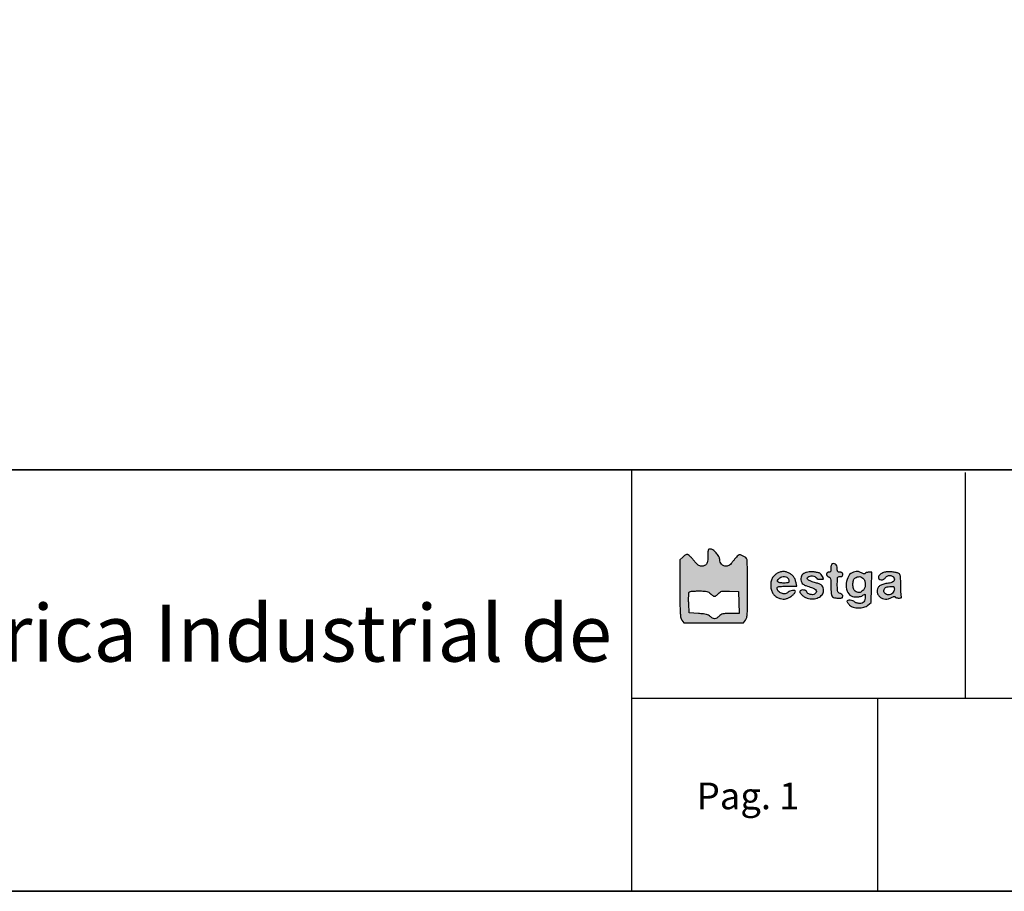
# Model space of a CAD drawing. Header units: millimetres. Extents: x -559 to 10735, y -2326 to 222.
# Tile 529 of 656: x 5465 to 5576, y -2110 to -2012. Entities that reach past the tile are written whole.
import ezdxf

# ---------------------------------------------------------------- set-up
doc = ezdxf.new("R2010")
doc.units = ezdxf.units.MM
doc.header["$LTSCALE"] = 4
doc.layers.add('Modelo', color=251, linetype='Continuous')
doc.layers.add('Texto Cabeçalho', color=3, linetype='Continuous')

msp = doc.modelspace()

# ---------------------------------------------------------------- hatches: boundary and pattern name
at = {"layer": 'Texto Cabeçalho'}
h = msp.add_hatch(color=256, dxfattribs=at)
h.dxf.hatch_style = 1
h.paths.add_polyline_path([(5543.98, -2073.47, -0.103369), (5543.74, -2073.3, -0.100368), (5543.58, -2073.05, -0.089615), (5543.53, -2072.75, 0.138861), (5543.43, -2072.42, 0.04933), (5543.13, -2072.02, 0.049188), (5542.76, -2071.69, 0.157567), (5542.45, -2071.59, 0.119218), (5542.31, -2071.62, 0.19762), (5542.24, -2071.71, 0.071776), (5542.2, -2071.9, 0.007282), (5542.2, -2072.37, -0.03039), (5542.16, -2072.94, -0.109263), (5542.04, -2073.28, -0.162003), (5541.82, -2073.46, -0.093147), (5541.48, -2073.53, -0.088417), (5541.28, -2073.49, -0.074351), (5541.1, -2073.39, -0.047695), (5540.89, -2073.2, -0.013943), (5540.61, -2072.87, 0.016235), (5540.39, -2072.61, 0.021586), (5540.18, -2072.4, 0.019562), (5539.99, -2072.24, 0.160613), (5539.88, -2072.2, 0.105218), (5539.79, -2072.22, 0.031288), (5539.65, -2072.28, 0.029869), (5539.51, -2072.38, 0.028262), (5539.37, -2072.49), (5539.05, -2072.79), (5539.05, -2076.05, 0.001459), (5539.06, -2078.03, 0.014831), (5539.09, -2078.86, 0.036596), (5539.15, -2079.32, 0.117837), (5539.28, -2079.59), (5539.51, -2079.88), (5542.86, -2079.88), (5546.2, -2079.88), (5546.44, -2079.58, 0.110111), (5546.57, -2079.29, 0.037202), (5546.63, -2078.84, 0.01517), (5546.66, -2078.03, 0.001536), (5546.67, -2076.11, 0.00222), (5546.67, -2074.88, 0.00338), (5546.65, -2073.81, 0.001252), (5546.63, -2072.9, 0.085167), (5546.6, -2072.75, 0.1341), (5546.46, -2072.56, 0.046674), (5546.18, -2072.38, 0.046093), (5545.88, -2072.25, 0.175615), (5545.68, -2072.26, 0.095071), (5545.6, -2072.32, 0.011188), (5545.44, -2072.49, 0.013085), (5545.25, -2072.69, 0.010367), (5545.06, -2072.93, -0.016413), (5544.82, -2073.22, -0.050954), (5544.63, -2073.4, -0.075762), (5544.45, -2073.49, -0.085445), (5544.26, -2073.53, -0.100623)])
h.paths.add_polyline_path([(5544.04, -2076.32, -0.006824), (5544.65, -2076.33), (5545.65, -2076.37), (5545.68, -2077.61), (5545.71, -2078.85), (5544.74, -2078.85, 0.008317), (5544.16, -2078.86, 0.049732), (5543.87, -2078.9, 0.085353), (5543.66, -2078.99, 0.053245), (5543.46, -2079.15, -0.051848), (5543.19, -2079.37, -0.137763), (5542.96, -2079.44, -0.141522), (5542.73, -2079.38, -0.055915), (5542.47, -2079.18, 0.066463), (5542.27, -2079.04, 0.061609), (5542.03, -2078.95, 0.037581), (5541.7, -2078.89, 0.008945), (5541.13, -2078.85), (5540.08, -2078.79), (5540.04, -2077.71, -0.005737), (5540.03, -2077.29, -0.007758), (5540.04, -2076.9, -0.005495), (5540.05, -2076.58, -0.080952), (5540.07, -2076.47, -0.226456), (5540.15, -2076.39, -0.042121), (5540.35, -2076.35, -0.028091), (5540.68, -2076.32, -0.008218), (5541.17, -2076.31, -0.007127), (5541.79, -2076.32, -0.049297), (5542.09, -2076.36, -0.091664), (5542.29, -2076.44, -0.058119), (5542.49, -2076.61, 0.049987), (5542.74, -2076.83, 0.158555), (5542.95, -2076.9, 0.161487), (5543.15, -2076.83, 0.052373), (5543.39, -2076.61, -0.055528), (5543.58, -2076.43, -0.105577), (5543.76, -2076.35, -0.055162)], flags=16)
at = {"layer": 'Texto Cabeçalho', "true_color": 0x000000}
h = msp.add_hatch(color=18, dxfattribs=at)
h.dxf.hatch_style = 1
h.paths.add_polyline_path([(5550.05, -2075.88, -0.113871), (5550.19, -2075.82, -0.04008), (5550.48, -2075.79, -0.005228), (5551.1, -2075.78), (5552.2, -2075.78), (5552.13, -2075.4, 0.048578), (5552.01, -2075.01, 0.065059), (5551.83, -2074.69, 0.068572), (5551.58, -2074.44, 0.062515), (5551.26, -2074.26, 0.023173), (5550.93, -2074.14, 0.080221), (5550.7, -2074.11, 0.075403), (5550.47, -2074.14, 0.018955), (5550.11, -2074.28, 0.076875), (5549.76, -2074.5, 0.080553), (5549.49, -2074.81, 0.076557), (5549.33, -2075.2, 0.060775), (5549.27, -2075.66, 0.052656), (5549.32, -2076.12, 0.074597), (5549.47, -2076.51, 0.080636), (5549.71, -2076.81, 0.074541), (5550.04, -2077.04, 0.034396), (5550.39, -2077.17, 0.065799), (5550.68, -2077.22, 0.069298), (5550.97, -2077.2, 0.042275), (5551.29, -2077.09, 0.054982), (5551.54, -2076.95, 0.036275), (5551.79, -2076.74, 0.034641), (5551.99, -2076.52, 0.160063), (5552.05, -2076.36, 0.390518), (5551.98, -2076.27, 0.056062), (5551.72, -2076.27, 0.050936), (5551.44, -2076.33, 0.117799), (5551.25, -2076.45, -0.16673), (5550.9, -2076.62, -0.120242), (5550.48, -2076.57, -0.124135), (5550.13, -2076.33, -0.18266), (5550, -2075.98, -0.238399)])
h.paths.add_polyline_path([(5550.05, -2075.15, -0.091609), (5550.19, -2074.93, -0.108903), (5550.4, -2074.77, -0.078201), (5550.69, -2074.7, -0.081241), (5550.98, -2074.72, -0.13845), (5551.18, -2074.84, -0.062207), (5551.24, -2074.91, -0.039117), (5551.29, -2075, -0.038824), (5551.32, -2075.11, -0.056382), (5551.33, -2075.2, -0.139014), (5551.3, -2075.31, -0.168808), (5551.21, -2075.38, -0.074881), (5551.05, -2075.41, -0.012599), (5550.73, -2075.42, -0.02814), (5550.3, -2075.39, -0.156678), (5550.09, -2075.3, -0.311186)], flags=16)
h.paths.add_polyline_path([(5553.24, -2075.71, 0.01235), (5553.87, -2075.92, -0.055419), (5554.22, -2076.07, -0.154763), (5554.4, -2076.27, -0.239194), (5554.4, -2076.47, -0.128236), (5554.22, -2076.66, -0.132572), (5553.99, -2076.73, -0.077903), (5553.71, -2076.7, -0.080674), (5553.46, -2076.58, -0.168057), (5553.33, -2076.41, 0.202023), (5553.22, -2076.28, 0.079859), (5553, -2076.21, 0.076974), (5552.75, -2076.21, 0.15765), (5552.58, -2076.3, 0.332869), (5552.56, -2076.47, 0.066485), (5552.75, -2076.72, 0.056587), (5553.05, -2076.97, 0.072154), (5553.37, -2077.12, 0.083014), (5554.03, -2077.21, 0.097651), (5554.63, -2077.06, 0.116791), (5555.06, -2076.73, 0.163369), (5555.23, -2076.27, 0.072663), (5555.19, -2075.96, 0.122125), (5555.06, -2075.72, 0.102823), (5554.82, -2075.55, 0.04161), (5554.43, -2075.42, -0.012751), (5553.94, -2075.28, -0.042101), (5553.62, -2075.15, -0.07158), (5553.44, -2075.03, -0.207626), (5553.38, -2074.89, -0.255969), (5553.46, -2074.74, -0.085662), (5553.7, -2074.65, -0.073886), (5553.99, -2074.62, -0.10615), (5554.23, -2074.69, -0.026102), (5554.33, -2074.75, -0.033758), (5554.4, -2074.81, -0.049946), (5554.48, -2074.89, 0.44107), (5554.5, -2074.94, 0.040945), (5554.58, -2074.97, 0.036019), (5554.7, -2074.99, 0.022477), (5554.84, -2075, 0.006342), (5554.98, -2074.99, 0.010544), (5555.09, -2074.99, 0.004395), (5555.19, -2074.98, 0.389495), (5555.2, -2074.97, 0.121245), (5555.16, -2074.81, 0.029603), (5555.02, -2074.58, 0.028452), (5554.85, -2074.36, 0.14911), (5554.73, -2074.28, 0.027359), (5554.35, -2074.2, 0.027599), (5553.96, -2074.16, 0.029348), (5553.6, -2074.17, 0.052114), (5553.31, -2074.22, 0.051808), (5552.99, -2074.35, 0.112549), (5552.79, -2074.52, 0.119902), (5552.69, -2074.76, 0.063393), (5552.68, -2075.07, 0.088373), (5552.76, -2075.35, 0.126496), (5552.92, -2075.55, 0.068854)])
h.paths.add_polyline_path([(5556.78, -2074.03, -0.022931), (5556.77, -2073.8, 0.099329), (5556.71, -2073.5, 0.135439), (5556.55, -2073.29, 0.177459), (5556.33, -2073.23, 0.181757), (5556.13, -2073.32, 0.133829), (5556.1, -2073.38, 0.022028), (5556.07, -2073.5, 0.022866), (5556.05, -2073.65, 0.018427), (5556.05, -2073.81, -0.024804), (5556.04, -2074.01, -0.110756), (5556, -2074.13, -0.174053), (5555.93, -2074.19, -0.085474), (5555.8, -2074.21, 0.071854), (5555.7, -2074.22, 0.117651), (5555.63, -2074.27, 0.122574), (5555.58, -2074.34, 0.082072), (5555.56, -2074.44, 0.097504), (5555.58, -2074.53, 0.076301), (5555.63, -2074.62, 0.074004), (5555.71, -2074.69, 0.081717), (5555.8, -2074.73, -0.145612), (5555.93, -2074.81, -0.130186), (5556.01, -2074.95, -0.049038), (5556.04, -2075.21, -0.005703), (5556.05, -2075.82, 0.014049), (5556.07, -2076.54, 0.10478), (5556.16, -2076.87, 0.190915), (5556.35, -2077.04, 0.068962), (5556.71, -2077.11, 0.011052), (5557.09, -2077.13, 0.089181), (5557.26, -2077.1, 0.209026), (5557.35, -2077.03, 0.103767), (5557.38, -2076.88, 0.102549), (5557.36, -2076.78, 0.09348), (5557.3, -2076.7, 0.080963), (5557.2, -2076.63, 0.055091), (5557.08, -2076.58, -0.085661), (5556.9, -2076.5, -0.172689), (5556.82, -2076.39, -0.068807), (5556.78, -2076.16, -0.006072), (5556.77, -2075.6, -0.005), (5556.78, -2075.01, -0.07577), (5556.81, -2074.81, -0.227977), (5556.9, -2074.72, -0.088152), (5557.08, -2074.69, 0.044917), (5557.22, -2074.68, 0.124433), (5557.31, -2074.64, 0.149479), (5557.36, -2074.56, 0.07578), (5557.38, -2074.45, 0.07578), (5557.36, -2074.34, 0.149479), (5557.31, -2074.26, 0.124433), (5557.22, -2074.22, 0.044917), (5557.08, -2074.21, -0.050044), (5556.91, -2074.19, -0.186049), (5556.83, -2074.14, -0.136666)])
h.paths.add_polyline_path([(5560.66, -2074.21), (5560.3, -2074.21, 0.033181), (5560.16, -2074.22, 0.043568), (5560.03, -2074.25, 0.050115), (5559.94, -2074.29, 0.187636), (5559.9, -2074.34, -0.247449), (5559.85, -2074.38, -0.10686), (5559.77, -2074.38, -0.060386), (5559.65, -2074.35, -0.023082), (5559.49, -2074.28, 0.019444), (5559.24, -2074.16, 0.077502), (5559.07, -2074.11, 0.074546), (5558.89, -2074.12, 0.017156), (5558.6, -2074.19, 0.196809), (5558.05, -2074.62, 0.106383), (5557.78, -2075.45, 0.105474), (5557.88, -2076.33, 0.191241), (5558.34, -2076.87, 0.085158), (5558.63, -2076.97, 0.050096), (5559.01, -2076.99, 0.050301), (5559.37, -2076.93, 0.090587), (5559.65, -2076.8, -0.012552), (5559.82, -2076.69, -0.257457), (5559.88, -2076.69, -0.273567), (5559.91, -2076.74, -0.013884), (5559.92, -2076.93, -0.05592), (5559.88, -2077.28, -0.118454), (5559.76, -2077.53, -0.135537), (5559.55, -2077.67, -0.084417), (5559.26, -2077.72, -0.04037), (5559.1, -2077.7, -0.038681), (5558.93, -2077.66, -0.041248), (5558.8, -2077.61, -0.099612), (5558.71, -2077.54, 0.147033), (5558.52, -2077.41, 0.057385), (5558.22, -2077.36, 0.064117), (5557.95, -2077.38, 0.359237), (5557.86, -2077.48, 0.130215), (5557.88, -2077.55, 0.023416), (5557.95, -2077.66, 0.023868), (5558.05, -2077.78, 0.019589), (5558.16, -2077.91, 0.128655), (5558.57, -2078.14, 0.067817), (5559.15, -2078.22, 0.066219), (5559.76, -2078.15, 0.103511), (5560.22, -2077.91), (5560.58, -2077.62), (5560.62, -2075.91)])
h.paths.add_polyline_path([(5559.88, -2075.28, -0.078162), (5559.91, -2075.65, -0.08106), (5559.84, -2076, -0.110055), (5559.65, -2076.26, -0.05576), (5559.43, -2076.43, -0.113803), (5559.22, -2076.49, -0.118156), (5559.01, -2076.46, -0.06293), (5558.78, -2076.33, -0.1635), (5558.59, -2076.05, -0.06554), (5558.53, -2075.59, -0.065846), (5558.58, -2075.13, -0.17401), (5558.76, -2074.86, -0.081368), (5559.02, -2074.73, -0.102035), (5559.29, -2074.7, -0.109501), (5559.54, -2074.78, -0.106286), (5559.73, -2074.96, -0.089684)], flags=16)
h.paths.add_polyline_path([(5563.9, -2074.97, 0.036016), (5563.87, -2074.65, 0.07733), (5563.81, -2074.46, 0.153756), (5563.7, -2074.35, 0.069667), (5563.39, -2074.24, 0.029511), (5562.94, -2074.17, 0.029541), (5562.48, -2074.16, 0.051631), (5562.1, -2074.21, 0.085642), (5561.67, -2074.4, 0.13911), (5561.41, -2074.7, 0.300432), (5561.44, -2074.94, 0.213781), (5561.7, -2075.06, 0.056561), (5561.85, -2075.04, 0.059268), (5561.99, -2074.99, 0.06217), (5562.11, -2074.91, 0.075491), (5562.19, -2074.81, -0.163422), (5562.44, -2074.61, -0.138242), (5562.79, -2074.58, -0.151603), (5563.07, -2074.73, -0.198567), (5563.19, -2075, -0.109936), (5563.14, -2075.19, -0.167168), (5563.03, -2075.3, -0.0704), (5562.79, -2075.39, -0.008633), (5562.24, -2075.48, 0.031451), (5562.02, -2075.53, 0.027553), (5561.8, -2075.61, 0.028543), (5561.6, -2075.7, 0.070294), (5561.48, -2075.79, 0.107636), (5561.3, -2076.07, 0.108361), (5561.25, -2076.4, 0.106663), (5561.35, -2076.72, 0.101341), (5561.57, -2076.98, 0.072013), (5561.86, -2077.15, 0.083264), (5562.18, -2077.22, 0.077928), (5562.52, -2077.19, 0.054111), (5562.88, -2077.04, -0.023082), (5563.04, -2076.97, -0.060386), (5563.16, -2076.94, -0.10686), (5563.24, -2076.94, -0.247449), (5563.28, -2076.98, 0.188788), (5563.33, -2077.03, 0.049671), (5563.42, -2077.08, 0.043241), (5563.55, -2077.1, 0.032838), (5563.69, -2077.11, 0.022226), (5563.88, -2077.1, 0.123286), (5563.97, -2077.07, 0.241912), (5564, -2077.01, 0.102416), (5563.99, -2076.92, -0.071957), (5563.96, -2076.79, -0.005942), (5563.93, -2076.45, -0.007853), (5563.92, -2076.04, -0.005973), (5563.91, -2075.59, 0.006065)])
h.paths.add_polyline_path([(5563.12, -2075.84, -0.172242), (5563.17, -2075.92, -0.047364), (5563.19, -2076.08, -0.096839), (5563.14, -2076.33, -0.097339), (5562.99, -2076.55, -0.098406), (5562.78, -2076.7, -0.101383), (5562.53, -2076.75, -0.098385), (5562.29, -2076.7, -0.121124), (5562.11, -2076.57, -0.129792), (5562.02, -2076.38, -0.122461), (5562.03, -2076.16, -0.103308), (5562.12, -2076, -0.109403), (5562.27, -2075.89, -0.071406), (5562.5, -2075.83, -0.022133), (5562.85, -2075.8, -0.034533), (5563.03, -2075.8, -0.151976)], flags=16)

# ---------------------------------------------------------------- linework, layer by layer
at = {"layer": 'Modelo'}
for p, q in [((5533.61, -2062.67), (5533.61, -2110.12)), ((5571.2, -2088.37), (5571.2, -2062.99)), ((5533.61, -2088.37), (5719.47, -2088.37)), ((5561.29, -2088.37), (5561.29, -2110.12))]:
    msp.add_line(p, q, dxfattribs=at)
for points in [[(5719.47, -2110.12), (5175.71, -2110.12), (5175.71, -1738.39), (5719.47, -1738.39)], [(5175.71, -2062.67), (5719.47, -2062.67), (5719.47, -2110.12), (5175.71, -2110.12)], [(5719.47, -2062.67), (5175.71, -2062.67), (5175.71, -2110.12), (5719.47, -2110.12)], [(5325.99, -2062.67), (5533.61, -2062.67), (5533.61, -2110.12), (5325.99, -2110.12)]]:
    msp.add_lwpolyline(points, close=True, dxfattribs=at)
at = {"layer": 'Texto Cabeçalho'}
for points in [[(5542.2, -2072.37, -0.03039), (5542.16, -2072.94, -0.109263), (5542.04, -2073.28, -0.162002), (5541.82, -2073.46, -0.093148), (5541.48, -2073.53, -0.088414), (5541.28, -2073.49, -0.074352), (5541.1, -2073.39, -0.047695), (5540.89, -2073.2, -0.013943), (5540.61, -2072.87, 0.016236), (5540.39, -2072.61, 0.021587), (5540.18, -2072.4, 0.01956), (5539.99, -2072.24, 0.160613), (5539.88, -2072.2, 0.105217), (5539.79, -2072.22, 0.031287), (5539.65, -2072.28, 0.02987), (5539.51, -2072.38, 0.028262), (5539.37, -2072.49), (5539.05, -2072.79), (5539.05, -2076.05, 0.001459), (5539.06, -2078.03, 0.014831), (5539.09, -2078.86, 0.036596), (5539.15, -2079.32, 0.117837), (5539.28, -2079.59), (5539.51, -2079.88), (5542.86, -2079.88), (5546.2, -2079.88), (5546.44, -2079.58, 0.110111), (5546.57, -2079.29, 0.037202), (5546.63, -2078.84, 0.01517), (5546.66, -2078.03, 0.001536), (5546.67, -2076.11, 0.00222), (5546.67, -2074.88, 0.00338), (5546.65, -2073.81, 0.001252), (5546.63, -2072.9, 0.085167), (5546.6, -2072.75, 0.1341), (5546.46, -2072.56, 0.046674), (5546.18, -2072.38, 0.046093), (5545.88, -2072.25, 0.175615), (5545.68, -2072.26, 0.095071), (5545.6, -2072.32, 0.011196), (5545.43, -2072.49, 0.013078), (5545.25, -2072.69, 0.010367), (5545.06, -2072.93, -0.016413), (5544.82, -2073.22, -0.050954), (5544.63, -2073.4, -0.075762), (5544.45, -2073.49, -0.085443), (5544.26, -2073.53, -0.100625), (5543.98, -2073.47, -0.103356), (5543.74, -2073.3, -0.100381), (5543.58, -2073.05, -0.089614), (5543.53, -2072.75, 0.13886), (5543.43, -2072.42, 0.04933), (5543.13, -2072.02, 0.049188), (5542.76, -2071.69, 0.157567), (5542.45, -2071.59, 0.119219), (5542.31, -2071.62, 0.197619), (5542.24, -2071.71, 0.071776), (5542.2, -2071.9, 0.007282)], [(5542.49, -2076.61, 0.049987), (5542.74, -2076.83, 0.158555), (5542.95, -2076.9, 0.161487), (5543.15, -2076.83, 0.052373), (5543.39, -2076.61, -0.055528), (5543.58, -2076.43, -0.105578), (5543.76, -2076.35, -0.055162), (5544.04, -2076.32, -0.006824), (5544.65, -2076.33), (5545.65, -2076.37), (5545.68, -2077.61), (5545.71, -2078.85), (5544.74, -2078.85, 0.008317), (5544.16, -2078.86, 0.049732), (5543.87, -2078.9, 0.085354), (5543.66, -2078.99, 0.053245), (5543.46, -2079.15, -0.051848), (5543.19, -2079.37, -0.137763), (5542.96, -2079.44, -0.141522), (5542.73, -2079.38, -0.055915), (5542.47, -2079.18, 0.066463), (5542.27, -2079.04, 0.061609), (5542.03, -2078.95, 0.037581), (5541.7, -2078.89, 0.008945), (5541.13, -2078.85), (5540.08, -2078.79), (5540.04, -2077.71, -0.005737), (5540.03, -2077.29, -0.007759), (5540.04, -2076.9, -0.005495), (5540.05, -2076.58, -0.080952), (5540.07, -2076.47, -0.226456), (5540.15, -2076.39, -0.042121), (5540.35, -2076.35, -0.028091), (5540.68, -2076.32, -0.008218), (5541.17, -2076.31, -0.007127), (5541.79, -2076.32, -0.049297), (5542.09, -2076.36, -0.091664), (5542.29, -2076.44, -0.058119)]]:
    msp.add_lwpolyline(points, format="xyb", close=True, dxfattribs=at)
at = {"layer": 'Texto Cabeçalho', "color": 18, "true_color": 0x000000}
for points in [[(5556.13, -2073.32, 0.13383), (5556.1, -2073.38, 0.022027), (5556.07, -2073.5, 0.022866), (5556.05, -2073.65, 0.018427), (5556.05, -2073.81, -0.024804), (5556.04, -2074.01, -0.110756), (5556, -2074.13, -0.174054), (5555.93, -2074.19, -0.085474), (5555.8, -2074.21, 0.071854), (5555.7, -2074.22, 0.117651), (5555.63, -2074.27, 0.122573), (5555.58, -2074.34, 0.082074), (5555.56, -2074.44, 0.097502), (5555.58, -2074.53, 0.076311), (5555.63, -2074.62, 0.073995), (5555.71, -2074.69, 0.081717), (5555.8, -2074.73, -0.145614), (5555.93, -2074.81, -0.130184), (5556.01, -2074.95, -0.049038), (5556.04, -2075.21, -0.005703), (5556.05, -2075.82, 0.014049), (5556.07, -2076.54, 0.10478), (5556.16, -2076.87, 0.190915), (5556.35, -2077.04, 0.068962), (5556.71, -2077.11, 0.011052), (5557.09, -2077.13, 0.089181), (5557.26, -2077.1, 0.209026), (5557.35, -2077.03, 0.103767), (5557.38, -2076.88, 0.102549), (5557.36, -2076.78, 0.09348), (5557.3, -2076.7, 0.080962), (5557.2, -2076.63, 0.055092), (5557.08, -2076.58, -0.085661), (5556.9, -2076.5, -0.172688), (5556.82, -2076.39, -0.068807), (5556.78, -2076.16, -0.006069), (5556.77, -2075.6, -0.005003), (5556.78, -2075.01, -0.07577), (5556.81, -2074.81, -0.227976), (5556.9, -2074.72, -0.088152), (5557.08, -2074.69, 0.044917), (5557.22, -2074.68, 0.124434), (5557.31, -2074.64, 0.149477), (5557.36, -2074.56, 0.07578), (5557.38, -2074.45, 0.07578), (5557.36, -2074.34, 0.149477), (5557.31, -2074.26, 0.124434), (5557.22, -2074.22, 0.044917), (5557.08, -2074.21, -0.050044), (5556.91, -2074.19, -0.186049), (5556.83, -2074.14, -0.136666), (5556.78, -2074.03, -0.022931), (5556.77, -2073.8, 0.099329), (5556.71, -2073.5, 0.135439), (5556.55, -2073.29, 0.177459), (5556.33, -2073.23, 0.181757)], [(5550.11, -2074.28, 0.076875), (5549.76, -2074.5, 0.080556), (5549.49, -2074.81, 0.076556), (5549.33, -2075.2, 0.060774), (5549.27, -2075.66, 0.052657), (5549.32, -2076.12, 0.074597), (5549.47, -2076.51, 0.080632), (5549.71, -2076.81, 0.074544), (5550.04, -2077.04, 0.034396), (5550.39, -2077.17, 0.065799), (5550.68, -2077.22, 0.069299), (5550.97, -2077.2, 0.042275), (5551.29, -2077.09, 0.054984), (5551.54, -2076.95, 0.036273), (5551.79, -2076.74, 0.034643), (5551.99, -2076.52, 0.160063), (5552.05, -2076.36, 0.390517), (5551.98, -2076.27, 0.056063), (5551.72, -2076.27, 0.050935), (5551.44, -2076.33, 0.117799), (5551.25, -2076.45, -0.166731), (5550.9, -2076.62, -0.120236), (5550.48, -2076.57, -0.12414), (5550.13, -2076.33, -0.18266), (5550, -2075.98, -0.238398), (5550.05, -2075.88, -0.113871), (5550.19, -2075.82, -0.04008), (5550.48, -2075.79, -0.005228), (5551.1, -2075.78), (5552.2, -2075.78), (5552.13, -2075.4, 0.048578), (5552.01, -2075.01, 0.065057), (5551.83, -2074.69, 0.068575), (5551.58, -2074.44, 0.062514), (5551.26, -2074.26, 0.023173), (5550.93, -2074.14, 0.08022), (5550.7, -2074.11, 0.075404), (5550.47, -2074.14, 0.018955)], [(5551.18, -2074.84, -0.062206), (5551.24, -2074.91, -0.039117), (5551.29, -2075, -0.038823), (5551.32, -2075.11, -0.056383), (5551.33, -2075.2, -0.139013), (5551.3, -2075.31, -0.168809), (5551.21, -2075.38, -0.074881), (5551.05, -2075.41, -0.012599), (5550.73, -2075.42, -0.028141), (5550.3, -2075.39, -0.156678), (5550.09, -2075.3, -0.311186), (5550.05, -2075.15, -0.09161), (5550.19, -2074.93, -0.108903), (5550.4, -2074.77, -0.078199), (5550.69, -2074.7, -0.081243), (5550.98, -2074.72, -0.138452)], [(5553.31, -2074.22, 0.051806), (5552.99, -2074.35, 0.112553), (5552.79, -2074.52, 0.119897), (5552.69, -2074.76, 0.063394), (5552.68, -2075.07, 0.088372), (5552.76, -2075.35, 0.126496), (5552.92, -2075.55, 0.068854), (5553.24, -2075.71, 0.01235), (5553.87, -2075.92, -0.055419), (5554.22, -2076.07, -0.154763), (5554.4, -2076.27, -0.239194), (5554.4, -2076.47, -0.128234), (5554.22, -2076.66, -0.132575), (5553.99, -2076.73, -0.077903), (5553.71, -2076.7, -0.080674), (5553.46, -2076.58, -0.168057), (5553.33, -2076.41, 0.202023), (5553.22, -2076.28, 0.079858), (5553, -2076.21, 0.076975), (5552.75, -2076.21, 0.15765), (5552.58, -2076.3, 0.332868), (5552.56, -2076.47, 0.066484), (5552.75, -2076.72, 0.056587), (5553.05, -2076.97, 0.072154), (5553.37, -2077.12, 0.083015), (5554.03, -2077.21, 0.09765), (5554.63, -2077.06, 0.11679), (5555.06, -2076.73, 0.163367), (5555.23, -2076.27, 0.072664), (5555.19, -2075.96, 0.122124), (5555.06, -2075.72, 0.102824), (5554.82, -2075.55, 0.04161), (5554.43, -2075.42, -0.012751), (5553.94, -2075.28, -0.042101), (5553.62, -2075.15, -0.07158), (5553.44, -2075.03, -0.207626), (5553.38, -2074.89, -0.255969), (5553.46, -2074.74, -0.085662), (5553.7, -2074.65, -0.073885), (5553.99, -2074.62, -0.106152), (5554.23, -2074.69, -0.026101), (5554.33, -2074.75, -0.03376), (5554.4, -2074.81, -0.035864), (5554.46, -2074.87, -0.175941), (5554.47, -2074.91, 0.30201), (5554.5, -2074.94, 0.040944), (5554.58, -2074.97, 0.03602), (5554.7, -2074.99, 0.022477), (5554.84, -2075, 0.006342), (5554.98, -2074.99, 0.010545), (5555.09, -2074.99, 0.004395), (5555.19, -2074.98, 0.389495), (5555.2, -2074.97, 0.121245), (5555.16, -2074.81, 0.029611), (5555.02, -2074.58, 0.028445), (5554.85, -2074.36, 0.149111), (5554.73, -2074.28, 0.027359), (5554.35, -2074.2, 0.027599), (5553.96, -2074.16, 0.029348), (5553.6, -2074.17, 0.052116)], [(5558.6, -2074.19, 0.196809), (5558.05, -2074.62, 0.106383), (5557.78, -2075.45, 0.105474), (5557.88, -2076.33, 0.191244), (5558.34, -2076.87, 0.085154), (5558.63, -2076.97, 0.050096), (5559.01, -2076.99, 0.050301), (5559.37, -2076.93, 0.090587), (5559.65, -2076.8, -0.012552), (5559.82, -2076.69, -0.257457), (5559.88, -2076.69, -0.273567), (5559.91, -2076.74, -0.013884), (5559.92, -2076.93, -0.05592), (5559.88, -2077.28, -0.118454), (5559.76, -2077.53, -0.135536), (5559.55, -2077.67, -0.084417), (5559.26, -2077.72, -0.040357), (5559.1, -2077.7, -0.038692), (5558.93, -2077.66, -0.041249), (5558.8, -2077.61, -0.099612), (5558.71, -2077.54, 0.147033), (5558.52, -2077.41, 0.057383), (5558.22, -2077.36, 0.064119), (5557.95, -2077.38, 0.359236), (5557.86, -2077.48, 0.130216), (5557.88, -2077.55, 0.023416), (5557.95, -2077.66, 0.023867), (5558.05, -2077.78, 0.01959), (5558.16, -2077.91, 0.128655), (5558.57, -2078.14, 0.067817), (5559.15, -2078.22, 0.066219), (5559.76, -2078.15, 0.103511), (5560.22, -2077.91), (5560.58, -2077.62), (5560.62, -2075.91), (5560.66, -2074.21), (5560.3, -2074.21, 0.033181), (5560.16, -2074.22, 0.043567), (5560.03, -2074.25, 0.050115), (5559.94, -2074.29, 0.187636), (5559.9, -2074.34, -0.24745), (5559.85, -2074.38, -0.106859), (5559.77, -2074.38, -0.060386), (5559.65, -2074.35, -0.023082), (5559.49, -2074.28, 0.019444), (5559.24, -2074.16, 0.077509), (5559.07, -2074.11, 0.07454), (5558.89, -2074.12, 0.017156)], [(5559.73, -2074.96, -0.089685), (5559.88, -2075.28, -0.078159), (5559.91, -2075.65, -0.081063), (5559.84, -2076, -0.110055), (5559.65, -2076.26, -0.05576), (5559.43, -2076.43, -0.113798), (5559.22, -2076.49, -0.118162), (5559.01, -2076.46, -0.06293), (5558.78, -2076.33, -0.1635), (5558.59, -2076.05, -0.06554), (5558.53, -2075.59, -0.065846), (5558.58, -2075.13, -0.174009), (5558.76, -2074.86, -0.081369), (5559.02, -2074.73, -0.102035), (5559.29, -2074.7, -0.1095), (5559.54, -2074.78, -0.106285)], [(5562.1, -2074.21, 0.085643), (5561.67, -2074.4, 0.139111), (5561.41, -2074.7, 0.30043), (5561.44, -2074.94, 0.213781), (5561.7, -2075.06, 0.056559), (5561.85, -2075.04, 0.059271), (5561.99, -2074.99, 0.062169), (5562.11, -2074.91, 0.075491), (5562.19, -2074.81, -0.163421), (5562.44, -2074.61, -0.138241), (5562.79, -2074.58, -0.151604), (5563.07, -2074.73, -0.198569), (5563.19, -2075, -0.109935), (5563.14, -2075.19, -0.167168), (5563.03, -2075.3, -0.0704), (5562.79, -2075.39, -0.008633), (5562.24, -2075.48, 0.031451), (5562.02, -2075.53, 0.027552), (5561.8, -2075.61, 0.028544), (5561.6, -2075.7, 0.070293), (5561.48, -2075.79, 0.107636), (5561.3, -2076.07, 0.108364), (5561.25, -2076.4, 0.106657), (5561.35, -2076.72, 0.101343), (5561.57, -2076.98, 0.072013), (5561.86, -2077.15, 0.083267), (5562.18, -2077.22, 0.077925), (5562.52, -2077.19, 0.054111), (5562.88, -2077.04, -0.023082), (5563.04, -2076.97, -0.060386), (5563.16, -2076.94, -0.106859), (5563.24, -2076.94, -0.24745), (5563.28, -2076.98, 0.188788), (5563.33, -2077.03, 0.049672), (5563.42, -2077.08, 0.043241), (5563.55, -2077.1, 0.032837), (5563.69, -2077.11, 0.022226), (5563.88, -2077.1, 0.123286), (5563.97, -2077.07, 0.241912), (5564, -2077.01, 0.102416), (5563.99, -2076.92, -0.071957), (5563.96, -2076.79, -0.005943), (5563.93, -2076.45, -0.007853), (5563.92, -2076.04, -0.005973), (5563.91, -2075.59, 0.006065), (5563.9, -2074.97, 0.036016), (5563.87, -2074.65, 0.07733), (5563.81, -2074.46, 0.153756), (5563.7, -2074.35, 0.069667), (5563.39, -2074.24, 0.029521), (5562.94, -2074.17, 0.029531), (5562.48, -2074.16, 0.05163)], [(5563.19, -2076.08, -0.096839), (5563.14, -2076.33, -0.097339), (5562.99, -2076.55, -0.098406), (5562.78, -2076.7, -0.101383), (5562.53, -2076.75, -0.098386), (5562.29, -2076.7, -0.121123), (5562.11, -2076.57, -0.129796), (5562.02, -2076.38, -0.122458), (5562.03, -2076.16, -0.103306), (5562.12, -2076, -0.109406), (5562.27, -2075.89, -0.071406), (5562.5, -2075.83, -0.022133), (5562.85, -2075.8, -0.034533), (5563.03, -2075.8, -0.151976), (5563.12, -2075.84, -0.172243), (5563.17, -2075.92, -0.047364)]]:
    msp.add_lwpolyline(points, format="xyb", close=True, dxfattribs=at)

# ---------------------------------------------------------------- texts
at = {"layer": 'Texto Cabeçalho', "attachment_point": 1}
for s, width, gutter_width, heights, insert, char_height in [('{\\fMeiryo UI|b1|i0|c0|p50;Projeto Elétrico de uma Fábrica Industrial de Injeção de Plástico}', 186.8119, 24.39, [30.32], (5349.69, -2077.85), 6.4146), ('\\pxqc;Pag. 1', 16.806, 15.03, [0], (5538.32, -2097.88), 3.0069)]:
    msp.add_mtext_dynamic_manual_height_columns(s, width=width, gutter_width=gutter_width, heights=heights, dxfattribs=dict(at, insert=insert, char_height=char_height))

doc.saveas('drawing.dxf')
